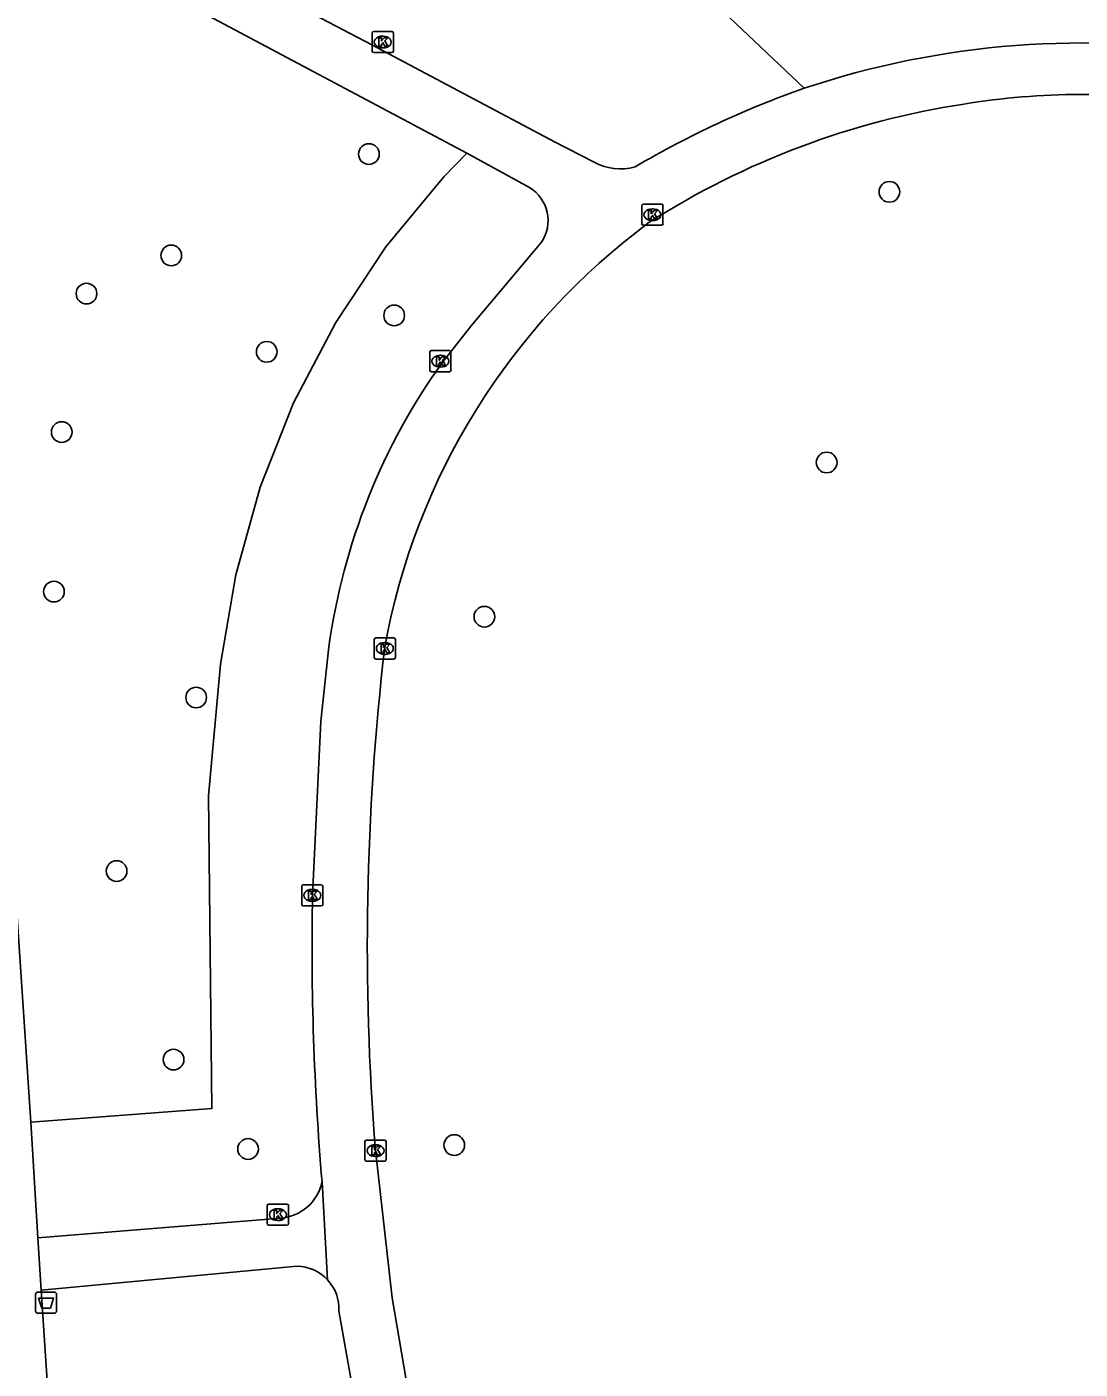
# Model space of a CAD drawing. Extents: x 160732 to 162105, y 387428 to 388479.
# Drawn here: x 160764.2 to 160814, y 388166.2 to 388229.7 of the extents above; entities that cross this region are included whole.
import ezdxf

# ---------------------------------------------------------------- set-up
doc = ezdxf.new("R2010")
doc.units = 0
for name, color, linetype in [('IMGEO_Afvalbak', 7, 'Continuous'), ('IMGEO_Boom', 7, 'Continuous'), ('IMGEO_Groenvoorziening', 7, 'Continuous'), ('IMGEO_Kolk', 7, 'Continuous'), ('IMGEO_Voetpad_gesloten', 7, 'Continuous'), ('IMGEO_Voetpad_open', 7, 'Continuous')]:
    doc.layers.add(name, color=color, linetype=linetype)

msp = doc.modelspace()

# ---------------------------------------------------------------- linework, layer by layer
at = {"layer": 'IMGEO_Afvalbak'}
for p, q in [((160764.615, 388168.959), (160764.615, 388169.759)), ((160764.615, 388169.759), (160764.615, 388168.959)), ((160764.715, 388169.859), (160765.505, 388169.859)), ((160765.505, 388169.859), (160764.715, 388169.859)), ((160765.605, 388169.759), (160765.605, 388168.959)), ((160765.605, 388168.959), (160765.605, 388169.759)), ((160765.505, 388168.859), (160764.715, 388168.859)), ((160764.715, 388168.859), (160765.505, 388168.859))]:
    msp.add_line(p, q, dxfattribs=at)
msp.add_lwpolyline([(160764.758, 388169.573), (160765.462, 388169.573), (160765.313, 388169.103), (160764.907, 388169.103), (160764.758, 388169.573)], dxfattribs=at)
for centre, start, end in [((160764.715, 388169.759), 90, 180), ((160764.715, 388169.759), 90, 180), ((160765.505, 388169.759), 0, 90), ((160765.505, 388169.759), 360, 90), ((160764.715, 388168.959), 180, 270), ((160764.715, 388168.959), 180, 270), ((160765.505, 388168.959), 270, 0), ((160765.505, 388168.959), 270, 0)]:
    msp.add_arc(centre, 0.1, start, end, dxfattribs=at)
at = {"layer": 'IMGEO_Boom'}
for centre in [(160780.37, 388223.67), (160804.973, 388221.885), (160771.028, 388218.876), (160767.021, 388217.071), (160781.565, 388216.04), (160775.539, 388214.318), (160765.85, 388210.526), (160802.008, 388209.085), (160765.483, 388202.979), (160785.829, 388201.795), (160772.205, 388197.972), (160768.446, 388189.766), (160771.135, 388180.85), (160774.657, 388176.624), (160784.407, 388176.807)]:
    msp.add_circle(centre, 0.489, dxfattribs=at)
at = {"layer": 'IMGEO_Groenvoorziening'}
for points in [[(160785.997, 388240.951), (160800.95, 388226.784)], [(160764.386, 388177.9), (160772.941, 388178.536), (160772.784, 388193.329), (160773.361, 388199.548), (160774.077, 388203.781), (160775.231, 388207.916), (160776.812, 388211.908), (160778.801, 388215.713), (160781.176, 388219.288), (160783.913, 388222.596), (160785, 388223.715)]]:
    msp.add_lwpolyline(points, dxfattribs=at)
at = {"layer": 'IMGEO_Kolk'}
for p, q in [((160780.524, 388228.542), (160780.524, 388229.394)), ((160780.599, 388229.468), (160781.451, 388229.468)), ((160781.012, 388229.248), (160781.037, 388229.248)), ((160781.525, 388229.394), (160781.525, 388228.542)), ((160781.035, 388228.688), (160781.01, 388228.688)), ((160781.451, 388228.468), (160780.599, 388228.468)), ((160793.27, 388220.376), (160793.27, 388221.228)), ((160793.345, 388221.302), (160794.197, 388221.302)), ((160793.758, 388221.082), (160793.783, 388221.082)), ((160794.271, 388221.228), (160794.271, 388220.376)), ((160794.197, 388220.302), (160793.345, 388220.302)), ((160793.781, 388220.522), (160793.756, 388220.522)), ((160783.249, 388213.449), (160783.249, 388214.301)), ((160783.324, 388214.375), (160784.176, 388214.375)), ((160783.737, 388214.155), (160783.762, 388214.155)), ((160784.25, 388214.301), (160784.25, 388213.449)), ((160784.176, 388213.375), (160783.324, 388213.375)), ((160783.76, 388213.595), (160783.735, 388213.595)), ((160780.621, 388199.866), (160780.621, 388200.718)), ((160780.696, 388200.792), (160781.548, 388200.792)), ((160781.109, 388200.572), (160781.134, 388200.572)), ((160781.622, 388200.718), (160781.622, 388199.866)), ((160781.132, 388200.012), (160781.107, 388200.012)), ((160781.548, 388199.792), (160780.696, 388199.792)), ((160777.194, 388188.192), (160777.194, 388189.044)), ((160777.269, 388189.118), (160778.121, 388189.118)), ((160777.682, 388188.898), (160777.707, 388188.898)), ((160778.195, 388189.044), (160778.195, 388188.192)), ((160778.121, 388188.118), (160777.269, 388188.118)), ((160777.705, 388188.338), (160777.68, 388188.338)), ((160780.183, 388176.121), (160780.183, 388176.973)), ((160780.258, 388177.047), (160781.11, 388177.047)), ((160780.671, 388176.827), (160780.696, 388176.827)), ((160781.184, 388176.973), (160781.184, 388176.121)), ((160781.11, 388176.047), (160780.258, 388176.047)), ((160780.694, 388176.267), (160780.669, 388176.267)), ((160775.568, 388173.095), (160775.568, 388173.947)), ((160775.643, 388174.021), (160776.495, 388174.021)), ((160776.569, 388173.947), (160776.569, 388173.095)), ((160776.056, 388173.801), (160776.081, 388173.801)), ((160776.495, 388173.021), (160775.643, 388173.021)), ((160776.079, 388173.241), (160776.054, 388173.241))]:
    msp.add_line(p, q, dxfattribs=at)
for points in [[(160780.524, 388228.542), (160780.524, 388229.394)], [(160780.599, 388229.468), (160781.451, 388229.468)], [(160780.845, 388229.168), (160780.968, 388229.168), (160780.968, 388229.017), (160781.098, 388229.168), (160781.262, 388229.168), (160781.116, 388229.017), (160781.269, 388228.768), (160781.117, 388228.768), (160781.032, 388228.932), (160780.968, 388228.865), (160780.968, 388228.768), (160780.845, 388228.768), (160780.845, 388229.168)], [(160781.525, 388229.394), (160781.525, 388228.542)], [(160781.451, 388228.468), (160780.599, 388228.468)], [(160793.27, 388220.376), (160793.27, 388221.228)], [(160793.345, 388221.302), (160794.197, 388221.302)], [(160793.591, 388221.002), (160793.714, 388221.002), (160793.714, 388220.851), (160793.844, 388221.002), (160794.008, 388221.002), (160793.862, 388220.851), (160794.015, 388220.602), (160793.863, 388220.602), (160793.778, 388220.766), (160793.714, 388220.699), (160793.714, 388220.602), (160793.591, 388220.602), (160793.591, 388221.002)], [(160794.271, 388221.228), (160794.271, 388220.376)], [(160794.197, 388220.302), (160793.345, 388220.302)], [(160783.249, 388213.449), (160783.249, 388214.301)], [(160783.324, 388214.375), (160784.176, 388214.375)], [(160783.57, 388214.075), (160783.693, 388214.075), (160783.693, 388213.924), (160783.823, 388214.075), (160783.987, 388214.075), (160783.841, 388213.924), (160783.994, 388213.675), (160783.842, 388213.675), (160783.757, 388213.839), (160783.693, 388213.772), (160783.693, 388213.675), (160783.57, 388213.675), (160783.57, 388214.075)], [(160784.25, 388214.301), (160784.25, 388213.449)], [(160784.176, 388213.375), (160783.324, 388213.375)], [(160780.621, 388199.866), (160780.621, 388200.718)], [(160780.696, 388200.792), (160781.548, 388200.792)], [(160781.622, 388200.718), (160781.622, 388199.866)], [(160780.942, 388200.492), (160781.065, 388200.492), (160781.065, 388200.341), (160781.195, 388200.492), (160781.359, 388200.492), (160781.213, 388200.341), (160781.366, 388200.092), (160781.214, 388200.092), (160781.129, 388200.256), (160781.065, 388200.189), (160781.065, 388200.092), (160780.942, 388200.092), (160780.942, 388200.492)], [(160781.548, 388199.792), (160780.696, 388199.792)], [(160777.194, 388188.192), (160777.194, 388189.044)], [(160777.269, 388189.118), (160778.121, 388189.118)], [(160777.515, 388188.818), (160777.638, 388188.818), (160777.638, 388188.667), (160777.768, 388188.818), (160777.932, 388188.818), (160777.786, 388188.667), (160777.939, 388188.418), (160777.787, 388188.418), (160777.702, 388188.582), (160777.638, 388188.515), (160777.638, 388188.418), (160777.515, 388188.418), (160777.515, 388188.818)], [(160778.195, 388189.044), (160778.195, 388188.192)], [(160778.121, 388188.118), (160777.269, 388188.118)], [(160780.183, 388176.121), (160780.183, 388176.973)], [(160780.258, 388177.047), (160781.11, 388177.047)], [(160780.504, 388176.747), (160780.627, 388176.747), (160780.627, 388176.596), (160780.757, 388176.747), (160780.921, 388176.747), (160780.775, 388176.596), (160780.928, 388176.347), (160780.776, 388176.347), (160780.691, 388176.511), (160780.627, 388176.444), (160780.627, 388176.347), (160780.504, 388176.347), (160780.504, 388176.747)], [(160781.184, 388176.973), (160781.184, 388176.121)], [(160781.11, 388176.047), (160780.258, 388176.047)], [(160775.568, 388173.095), (160775.568, 388173.947)], [(160775.643, 388174.021), (160776.495, 388174.021)], [(160776.569, 388173.947), (160776.569, 388173.095)], [(160775.889, 388173.721), (160776.012, 388173.721), (160776.012, 388173.57), (160776.142, 388173.721), (160776.306, 388173.721), (160776.16, 388173.57), (160776.313, 388173.321), (160776.161, 388173.321), (160776.076, 388173.485), (160776.012, 388173.418), (160776.012, 388173.321), (160775.889, 388173.321), (160775.889, 388173.721)], [(160776.495, 388173.021), (160775.643, 388173.021)]]:
    msp.add_lwpolyline(points, dxfattribs=at)
for centre, start, end in [((160780.601, 388229.392), 91.55205, 178.44795), ((160780.601, 388229.392), 91.55205, 178.44795), ((160781.449, 388229.392), 1.55205, 88.44795), ((160781.449, 388229.392), 1.55205, 88.44795), ((160780.601, 388228.544), 181.55205, 268.44795), ((160780.601, 388228.544), 181.55205, 268.44795), ((160781.449, 388228.544), 271.55205, 358.44795), ((160781.449, 388228.544), 271.55205, 358.44795), ((160793.347, 388221.226), 91.55205, 178.44795), ((160793.347, 388221.226), 91.55205, 178.44795), ((160794.195, 388221.226), 1.55205, 88.44795), ((160794.195, 388221.226), 1.55205, 88.44795), ((160793.347, 388220.378), 181.55205, 268.44795), ((160793.347, 388220.378), 181.55205, 268.44795), ((160794.195, 388220.378), 271.55205, 358.44795), ((160794.195, 388220.378), 271.55205, 358.44795), ((160783.326, 388214.299), 91.55205, 178.44795), ((160783.326, 388214.299), 91.55205, 178.44795), ((160784.174, 388214.299), 1.55205, 88.44795), ((160784.174, 388214.299), 1.55205, 88.44795), ((160783.326, 388213.451), 181.55205, 268.44795), ((160783.326, 388213.451), 181.55205, 268.44795), ((160784.174, 388213.451), 271.55205, 358.44795), ((160784.174, 388213.451), 271.55205, 358.44795), ((160780.698, 388200.716), 91.55205, 178.44795), ((160780.698, 388200.716), 91.55205, 178.44795), ((160781.546, 388200.716), 1.55205, 88.44795), ((160781.546, 388200.716), 1.55205, 88.44795), ((160780.698, 388199.868), 181.55205, 268.44795), ((160780.698, 388199.868), 181.55205, 268.44795), ((160781.546, 388199.868), 271.55205, 358.44795), ((160781.546, 388199.868), 271.55205, 358.44795), ((160777.271, 388189.042), 91.55205, 178.44795), ((160777.271, 388189.042), 91.55205, 178.44795), ((160778.119, 388189.042), 1.55205, 88.44795), ((160778.119, 388189.042), 1.55205, 88.44795), ((160777.271, 388188.194), 181.55205, 268.44795), ((160777.271, 388188.194), 181.55205, 268.44795), ((160778.119, 388188.194), 271.55205, 358.44795), ((160778.119, 388188.194), 271.55205, 358.44795), ((160780.26, 388176.971), 91.55205, 178.44795), ((160780.26, 388176.971), 91.55205, 178.44795), ((160781.108, 388176.971), 1.55205, 88.44795), ((160781.108, 388176.971), 1.55205, 88.44795), ((160780.26, 388176.123), 181.55205, 268.44795), ((160780.26, 388176.123), 181.55205, 268.44795), ((160781.108, 388176.123), 271.55205, 358.44795), ((160781.108, 388176.123), 271.55205, 358.44795), ((160775.645, 388173.945), 91.55205, 178.44795), ((160775.645, 388173.945), 91.55205, 178.44795), ((160776.493, 388173.945), 1.55205, 88.44795), ((160776.493, 388173.945), 1.55205, 88.44795), ((160775.645, 388173.097), 181.55205, 268.44795), ((160775.645, 388173.097), 181.55205, 268.44795), ((160776.493, 388173.097), 271.55205, 358.44795), ((160776.493, 388173.097), 271.55205, 358.44795)]:
    msp.add_arc(centre, 0.0765, start, end, dxfattribs=at)
for centre, major_axis, ratio, start_param, end_param in [((160781.011, 388228.968), (-0.387, 0.002), 0.722429, 4.712389, 7.853982), ((160781.036, 388228.968), (-0.39, 0.002), 0.717154, 1.570796, 4.712389), ((160793.757, 388220.802), (-0.387, 0.002), 0.722429, 4.712389, 7.853982), ((160793.782, 388220.802), (-0.39, 0.002), 0.717154, 1.570796, 4.712389), ((160783.736, 388213.875), (-0.387, 0.002), 0.722429, 4.712389, 7.853982), ((160783.761, 388213.875), (-0.39, 0.002), 0.717154, 1.570796, 4.712389), ((160781.108, 388200.292), (-0.387, 0.002), 0.722429, 4.712389, 7.853982), ((160781.133, 388200.292), (-0.39, 0.002), 0.717154, 1.570796, 4.712389), ((160777.681, 388188.618), (-0.387, 0.002), 0.722429, 4.712389, 7.853982), ((160777.706, 388188.618), (-0.39, 0.002), 0.717154, 1.570796, 4.712389), ((160780.67, 388176.547), (-0.387, 0.002), 0.722429, 4.712389, 7.853982), ((160780.695, 388176.547), (-0.39, 0.002), 0.717154, 1.570796, 4.712389), ((160776.055, 388173.521), (-0.387, 0.002), 0.722429, 4.712389, 7.853982), ((160776.08, 388173.521), (-0.39, 0.002), 0.717154, 1.570796, 4.712389)]:
    msp.add_ellipse(centre, major_axis=major_axis, ratio=ratio, start_param=start_param, end_param=end_param, dxfattribs=at)
at = {"layer": 'IMGEO_Voetpad_gesloten'}
for points in [[(160761.855, 388236.107), (160773.267, 388229.959), (160785, 388223.715)], [(160790.982, 388223.302), (160789.176, 388224.238), (160780.509, 388228.837), (160766.897, 388235.977)], [(160785, 388223.715), (160787.96, 388222.085)], [(160788.527, 388219.505), (160785.206, 388215.547), (160783.874, 388213.865)], [(160778.48, 388200.365), (160778.1, 388196.847), (160777.704, 388188.616)], [(160785.392, 388146.601), (160781.468, 388169.589), (160780.677, 388176.562)], [(160778.156, 388175.065), (160778.412, 388170.441)], [(160776.205, 388173.351), (160764.728, 388172.428)], [(160764.728, 388172.428), (160764.885, 388169.945)], [(160764.885, 388169.945), (160776.978, 388171.08)], [(160778.955, 388168.968), (160780.191, 388161.937), (160782.051, 388150.215), (160782.582, 388147.502)]]:
    msp.add_lwpolyline(points, dxfattribs=at)
for centre, radius, start, end in [((160814.111, 388187.409), 41.516, 80.27845, 108.48159), ((160815.995, 388183.962), 45.388, 109.35836, 120.50423), ((160814.358, 388187.858), 38.625, 98.73693, 122.46468), ((160814.222, 388190.489), 36.005, 81.55916, 99.15859), ((160792.247, 388225.528), 2.56, 240.39776, 286.08153), ((160787.009, 388220.524), 1.828, 326.14182, 58.64759), ((160812.679, 388194.65), 32.071, 126.45038, 169.76922), ((160808.42, 388196.23), 30.225, 144.30486, 172.13624), ((160902.205, 388186.205), 121.91, 173.33883, 184.53668), ((160909.015, 388186.213), 131.333, 178.95156, 184.86928), ((160776.022, 388175.527), 2.183, 274.80971, 347.79044), ((160776.941, 388169.067), 2.013, 43.03016, 88.9337), ((160776.93, 388169.058), 2.027, 357.4481, 43.02325)]:
    msp.add_arc(centre, radius, start, end, dxfattribs=at)
at = {"layer": 'IMGEO_Voetpad_open'}
for points in [[(160764.386, 388177.9), (160760.548, 388235.506)], [(160764.728, 388172.428), (160764.386, 388177.9)], [(160764.885, 388169.945), (160765.198, 388165.167)]]:
    msp.add_lwpolyline(points, dxfattribs=at)

doc.saveas('drawing.dxf')
